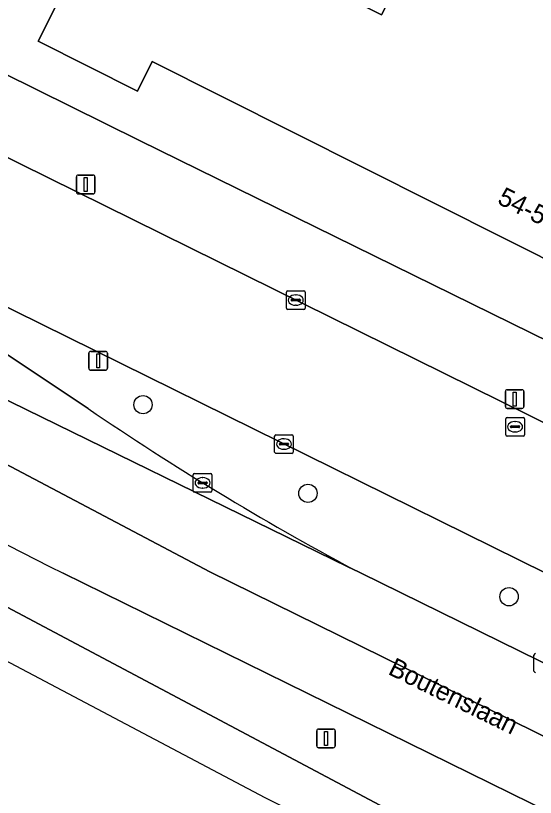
# Model space of a CAD drawing. Extents: x 160349 to 161355, y 381727 to 382854.
# Drawn here: x 160452.91 to 160480.68, y 381988.03 to 382029.78 of the extents above; entities that cross this region are included whole.
import ezdxf

# ---------------------------------------------------------------- set-up
doc = ezdxf.new("R2010")
doc.units = 0
for name, color, linetype in [('IMGEO_Berm_groen', 7, 'Continuous'), ('IMGEO_Boom', 7, 'Continuous'), ('IMGEO_Erf', 7, 'Continuous'), ('IMGEO_Kolk', 7, 'Continuous'), ('IMGEO_Lichtmast', 7, 'Continuous'), ('IMGEO_Openbare_ruimte_label', 7, 'Continuous'), ('IMGEO_Pand', 7, 'Continuous'), ('IMGEO_Pand_nummerreeks', 7, 'Continuous'), ('IMGEO_Rijbaan_lokaal_open', 7, 'Continuous'), ('IMGEO_Rijbaan_regionaal_gesloten', 7, 'Continuous'), ('IMGEO_Rioolput', 7, 'Continuous'), ('IMGEO_Verkeersbordpaal', 7, 'Continuous'), ('IMGEO_Voetpad_open', 7, 'Continuous')]:
    doc.layers.add(name, color=color, linetype=linetype)

msp = doc.modelspace()

# ---------------------------------------------------------------- linework, layer by layer
at = {"layer": 'IMGEO_Berm_groen'}
for points in [[(160481.251, 382000), (160447.16, 382016.805), (160446.448, 382015.625), (160449.235, 382013.814), (160456.78, 382008.796)], [(160446.592, 382001.291), (160449.024, 382000), (160498.82, 381973.569), (160500, 381972.943), (160505.14, 381970.214)], [(160470.966, 382000.2), (160471.23, 382000.07), (160471.374, 382000), (160500, 381985.934), (160504.124, 381983.908), (160533.77, 381969.346)], [(160539.534, 381958.684), (160500.917, 381977.657), (160500, 381978.108), (160455.444, 382000)]]:
    msp.add_lwpolyline(points, dxfattribs=at)
for centre, radius, start, end in [((160611.235, 382307.927), 345.094, 238.81918, 243.16352), ((160545.71, 382139.554), 158.134, 235.7799, 241.7926)]:
    msp.add_arc(centre, radius, start, end, dxfattribs=at)
at = {"layer": 'IMGEO_Boom'}
for centre in [(160459.715, 382009.005), (160468.53, 382004.27), (160479.279, 381998.748)]:
    msp.add_circle(centre, 0.489, dxfattribs=at)
at = {"layer": 'IMGEO_Erf'}
msp.add_lwpolyline([(160479.916, 382059.863), (160466.35, 382032.89), (160472.463, 382029.821), (160475.062, 382034.999), (160515.732, 382014.582), (160512.424, 382007.997), (160513.909, 382007.227), (160510.392, 382000.227), (160508.55, 382001.159), (160509.315, 382002.675), (160460.202, 382027.329), (160459.424, 382025.758), (160454.11, 382028.419), (160455.535, 382031.265), (160457.345, 382034.882), (160453.202, 382036.961), (160467.763, 382065.943), (160466.417, 382066.617), (160467.478, 382068.699), (160475.537, 382064.67), (160474.49, 382062.578)], close=True, dxfattribs=at)
msp.add_lwpolyline([(160426.477, 382041.501), (160435.106, 382037.409), (160442.897, 382033.686), (160444.03, 382033.206), (160443.07, 382031.277), (160459.519, 382023.117), (160498.2, 382004.121), (160498.363, 382004.454), (160500, 382003.585), (160500.339, 382003.405), (160500.202, 382003.127), (160506.018, 382000.266), (160508.456, 381999.148)], dxfattribs=at)
at = {"layer": 'IMGEO_Kolk'}
for p, q in [((160467.381, 382014.165), (160467.381, 382015.017)), ((160467.456, 382015.091), (160468.308, 382015.091)), ((160467.869, 382014.871), (160467.894, 382014.871)), ((160468.382, 382015.017), (160468.382, 382014.165)), ((160467.64, 382014.585), (160467.64, 382014.597)), ((160468.078, 382014.548), (160467.68, 382014.548)), ((160467.683, 382014.634), (160468.081, 382014.634)), ((160468.124, 382014.597), (160468.124, 382014.585)), ((160468.308, 382014.091), (160467.456, 382014.091)), ((160467.892, 382014.311), (160467.867, 382014.311)), ((160466.747, 382006.476), (160466.747, 382007.328)), ((160466.822, 382007.402), (160467.674, 382007.402)), ((160467.748, 382007.328), (160467.748, 382006.476)), ((160467.006, 382006.896), (160467.006, 382006.908)), ((160467.444, 382006.859), (160467.046, 382006.859)), ((160467.049, 382006.945), (160467.447, 382006.945)), ((160467.235, 382007.182), (160467.26, 382007.182)), ((160467.49, 382006.908), (160467.49, 382006.896)), ((160467.674, 382006.402), (160466.822, 382006.402)), ((160467.258, 382006.622), (160467.233, 382006.622)), ((160462.397, 382004.401), (160462.397, 382005.253)), ((160462.472, 382005.327), (160463.324, 382005.327)), ((160463.398, 382005.253), (160463.398, 382004.401)), ((160462.656, 382004.821), (160462.656, 382004.833)), ((160463.094, 382004.784), (160462.696, 382004.784)), ((160462.699, 382004.87), (160463.097, 382004.87)), ((160462.885, 382005.107), (160462.91, 382005.107)), ((160463.14, 382004.833), (160463.14, 382004.821)), ((160463.324, 382004.327), (160462.472, 382004.327)), ((160462.908, 382004.547), (160462.883, 382004.547)), ((160480.61, 381994.78), (160480.61, 381995.632))]:
    msp.add_line(p, q, dxfattribs=at)
for points in [[(160467.381, 382014.165), (160467.381, 382015.017)], [(160467.456, 382015.091), (160468.308, 382015.091)], [(160468.382, 382015.017), (160468.382, 382014.165)], [(160468.308, 382014.091), (160467.456, 382014.091)], [(160466.747, 382006.476), (160466.747, 382007.328)], [(160466.822, 382007.402), (160467.674, 382007.402)], [(160467.748, 382007.328), (160467.748, 382006.476)], [(160467.674, 382006.402), (160466.822, 382006.402)], [(160462.397, 382004.401), (160462.397, 382005.253)], [(160462.472, 382005.327), (160463.324, 382005.327)], [(160463.398, 382005.253), (160463.398, 382004.401)], [(160463.324, 382004.327), (160462.472, 382004.327)], [(160480.61, 381994.78), (160480.61, 381995.632)]]:
    msp.add_lwpolyline(points, dxfattribs=at)
for centre, radius, start, end in [((160467.458, 382015.015), 0.0765, 91.552, 178.448), ((160467.458, 382015.015), 0.0765, 91.552, 178.448), ((160468.306, 382015.015), 0.0765, 1.552, 88.448), ((160468.306, 382015.015), 0.0765, 1.552, 88.448), ((160467.68, 382014.594), 0.0403, 85.8775, 175.7526), ((160467.677, 382014.584), 0.0366, 178.938, 274.7102), ((160468.081, 382014.591), 0.043, 264.8664, 352.4533), ((160468.085, 382014.596), 0.0386, 1.7309, 96.639), ((160467.458, 382014.167), 0.0765, 181.552, 268.448), ((160467.458, 382014.167), 0.0765, 181.552, 268.448), ((160468.306, 382014.167), 0.0765, 271.552, 358.448), ((160468.306, 382014.167), 0.0765, 271.552, 358.448), ((160466.824, 382007.326), 0.0765, 91.552, 178.448), ((160466.824, 382007.326), 0.0765, 91.552, 178.448), ((160467.672, 382007.326), 0.0765, 1.552, 88.448), ((160467.672, 382007.326), 0.0765, 1.552, 88.448), ((160467.046, 382006.905), 0.0403, 85.8775, 175.7526), ((160467.043, 382006.895), 0.0366, 178.938, 274.7102), ((160467.447, 382006.902), 0.043, 264.8664, 352.4533), ((160467.451, 382006.907), 0.0386, 1.7309, 96.639), ((160466.824, 382006.478), 0.0765, 181.552, 268.448), ((160466.824, 382006.478), 0.0765, 181.552, 268.448), ((160467.672, 382006.478), 0.0765, 271.552, 358.448), ((160467.672, 382006.478), 0.0765, 271.552, 358.448), ((160462.474, 382005.251), 0.0765, 91.552, 178.448), ((160462.474, 382005.251), 0.0765, 91.552, 178.448), ((160463.322, 382005.251), 0.0765, 1.552, 88.448), ((160463.322, 382005.251), 0.0765, 1.552, 88.448), ((160462.696, 382004.83), 0.0403, 85.8775, 175.7526), ((160462.693, 382004.82), 0.0366, 178.938, 274.7102), ((160463.097, 382004.827), 0.043, 264.8664, 352.4533), ((160463.101, 382004.832), 0.0386, 1.7309, 96.639), ((160462.474, 382004.403), 0.0765, 181.552, 268.448), ((160462.474, 382004.403), 0.0765, 181.552, 268.448), ((160463.322, 382004.403), 0.0765, 271.552, 358.448), ((160463.322, 382004.403), 0.0765, 271.552, 358.448), ((160480.687, 381995.63), 0.0765, 91.552, 178.448), ((160480.687, 381995.63), 0.0765, 91.552, 178.448), ((160480.687, 381994.782), 0.0765, 181.552, 268.448), ((160480.687, 381994.782), 0.0765, 181.552, 268.448)]:
    msp.add_arc(centre, radius, start, end, dxfattribs=at)
for centre, major_axis, ratio, start_param, end_param in [((160467.868, 382014.591), (-0.387, 0.002), 0.722429, 4.712389, 7.853982), ((160467.893, 382014.591), (-0.39, 0.002), 0.717154, 1.570796, 4.712389), ((160467.234, 382006.902), (-0.387, 0.002), 0.722429, 4.712389, 7.853982), ((160467.259, 382006.902), (-0.39, 0.002), 0.717154, 1.570796, 4.712389), ((160462.884, 382004.827), (-0.387, 0.002), 0.722429, 4.712389, 7.853982), ((160462.909, 382004.827), (-0.39, 0.002), 0.717154, 1.570796, 4.712389)]:
    msp.add_ellipse(centre, major_axis=major_axis, ratio=ratio, start_param=start_param, end_param=end_param, dxfattribs=at)
at = {"layer": 'IMGEO_Lichtmast'}
for p, q in [((160456.153, 382020.367), (160456.153, 382021.167)), ((160456.153, 382021.167), (160456.153, 382020.367)), ((160456.253, 382021.267), (160457.043, 382021.267)), ((160457.043, 382021.267), (160456.253, 382021.267)), ((160457.143, 382021.167), (160457.143, 382020.367)), ((160457.143, 382020.367), (160457.143, 382021.167)), ((160457.043, 382020.267), (160456.253, 382020.267)), ((160456.253, 382020.267), (160457.043, 382020.267)), ((160479.18, 382009.805), (160479.97, 382009.805)), ((160479.97, 382009.805), (160479.18, 382009.805)), ((160479.08, 382008.905), (160479.08, 382009.705)), ((160479.08, 382009.705), (160479.08, 382008.905)), ((160480.07, 382009.705), (160480.07, 382008.905)), ((160480.07, 382008.905), (160480.07, 382009.705)), ((160479.97, 382008.805), (160479.18, 382008.805)), ((160479.18, 382008.805), (160479.97, 382008.805)), ((160468.996, 381990.778), (160468.996, 381991.578)), ((160468.996, 381991.578), (160468.996, 381990.778)), ((160469.096, 381991.678), (160469.886, 381991.678)), ((160469.886, 381991.678), (160469.096, 381991.678)), ((160469.986, 381991.578), (160469.986, 381990.778)), ((160469.986, 381990.778), (160469.986, 381991.578)), ((160469.886, 381990.678), (160469.096, 381990.678)), ((160469.096, 381990.678), (160469.886, 381990.678))]:
    msp.add_line(p, q, dxfattribs=at)
for points in [[(160456.573, 382021.142), (160456.723, 382021.142), (160456.723, 382020.392), (160456.573, 382020.392), (160456.573, 382021.142)], [(160479.5, 382009.68), (160479.65, 382009.68), (160479.65, 382008.93), (160479.5, 382008.93), (160479.5, 382009.68)], [(160469.416, 381991.553), (160469.566, 381991.553), (160469.566, 381990.803), (160469.416, 381990.803), (160469.416, 381991.553)]]:
    msp.add_lwpolyline(points, dxfattribs=at)
for centre, start, end in [((160456.253, 382021.167), 90, 180), ((160456.253, 382021.167), 90, 180), ((160457.043, 382021.167), 0, 90), ((160457.043, 382021.167), 360, 90), ((160456.253, 382020.367), 180, 270), ((160456.253, 382020.367), 180, 270), ((160457.043, 382020.367), 270, 0), ((160457.043, 382020.367), 270, 0), ((160479.18, 382009.705), 90, 180), ((160479.18, 382009.705), 90, 180), ((160479.97, 382009.705), 0, 90), ((160479.97, 382009.705), 360, 90), ((160479.18, 382008.905), 180, 270), ((160479.18, 382008.905), 180, 270), ((160479.97, 382008.905), 270, 0), ((160479.97, 382008.905), 270, 0), ((160469.096, 381991.578), 90, 180), ((160469.096, 381991.578), 90, 180), ((160469.886, 381991.578), 0, 90), ((160469.886, 381991.578), 360, 90), ((160469.096, 381990.778), 180, 270), ((160469.096, 381990.778), 180, 270), ((160469.886, 381990.778), 270, 0), ((160469.886, 381990.778), 270, 0)]:
    msp.add_arc(centre, 0.1, start, end, dxfattribs=at)
at = {"layer": 'IMGEO_Pand'}
msp.add_lwpolyline([(160475.062, 382034.999), (160472.463, 382029.821), (160466.35, 382032.89), (160479.916, 382059.863), (160474.49, 382062.578), (160467.763, 382065.943), (160453.202, 382036.961), (160457.345, 382034.882), (160455.535, 382031.265), (160454.11, 382028.419), (160459.424, 382025.758), (160460.202, 382027.329), (160509.315, 382002.675), (160509.662, 382002.5), (160512.424, 382007.997), (160515.732, 382014.582)], close=True, dxfattribs=at)
at = {"layer": 'IMGEO_Rijbaan_lokaal_open'}
for points in [[(160504.52, 381996.501), (160444.04, 382026.363)], [(160447.16, 382016.805), (160481.251, 382000), (160498.999, 381991.333), (160504.347, 381988.735), (160506.618, 381993.385)]]:
    msp.add_lwpolyline(points, dxfattribs=at)
at = {"layer": 'IMGEO_Rijbaan_regionaal_gesloten'}
for points in [[(160412.782, 382034.014), (160404.394, 382038.24), (160398.262, 382041.329), (160396.805, 382042.083), (160375.279, 382052.9), (160373.577, 382050.173), (160389.625, 382042.303), (160416.645, 382028.442), (160430.85, 382021.147), (160440.51, 382015.937), (160450.169, 382010.348), (160470.66, 382000.348), (160470.966, 382000.2)], [(160611.254, 381931.265), (160541.611, 381965.496), (160533.77, 381969.346), (160504.124, 381983.908), (160500, 381985.934), (160471.374, 382000), (160471.23, 382000.07), (160470.966, 382000.2), (160470.66, 382000.348), (160450.169, 382010.348), (160440.51, 382015.937), (160430.85, 382021.147), (160416.645, 382028.442), (160389.625, 382042.303), (160373.577, 382050.173), (160371.881, 382047.489), (160375.217, 382045.862), (160386.708, 382039.893), (160421.758, 382022.143), (160437.621, 382013.617), (160463.286, 382000.069), (160480.616, 381991.543), (160502.506, 381980.754), (160574.526, 381945.414)], [(160455.444, 382000), (160500, 381978.108), (160500.917, 381977.657), (160539.534, 381958.684), (160573.257, 381942.368), (160602.469, 381927.781), (160631.431, 381913.742), (160643.255, 381908.186), (160644.778, 381911.361), (160621.946, 381922.116), (160603.508, 381931.151), (160574.526, 381945.414), (160502.506, 381980.754), (160480.616, 381991.543), (160463.286, 382000.069), (160437.621, 382013.617), (160421.758, 382022.143), (160386.708, 382039.893), (160375.217, 382045.862), (160371.881, 382047.489)], [(160388.502, 382029.431), (160386.929, 382030.144), (160366.707, 382039.047), (160365.751, 382037.141), (160419.184, 382012.886), (160466.234, 381988.022), (160504.185, 381969.247), (160520.062, 381961.392), (160640.692, 381901.715)], [(160456.78, 382008.796), (160449.235, 382013.814), (160446.448, 382015.625), (160443.222, 382017.551)], [(160505.14, 381970.214), (160500, 381972.943), (160498.82, 381973.569), (160449.024, 382000), (160446.592, 382001.291)]]:
    msp.add_lwpolyline(points, dxfattribs=at)
for centre, radius, start, end in [((160611.235, 382307.927), 345.094, 238.81918, 243.16352), ((160545.71, 382139.554), 158.134, 235.7799, 241.7926)]:
    msp.add_arc(centre, radius, start, end, dxfattribs=at)
at = {"layer": 'IMGEO_Rioolput'}
for p, q in [((160479.101, 382007.4), (160479.101, 382008.252)), ((160479.176, 382008.326), (160480.028, 382008.326)), ((160479.589, 382008.106), (160479.614, 382008.106)), ((160480.102, 382008.252), (160480.102, 382007.4)), ((160479.36, 382007.82), (160479.36, 382007.832)), ((160479.798, 382007.783), (160479.4, 382007.783)), ((160479.403, 382007.869), (160479.801, 382007.869)), ((160479.844, 382007.832), (160479.844, 382007.82)), ((160480.028, 382007.326), (160479.176, 382007.326)), ((160479.612, 382007.546), (160479.587, 382007.546))]:
    msp.add_line(p, q, dxfattribs=at)
for points in [[(160479.101, 382007.4), (160479.101, 382008.252)], [(160479.176, 382008.326), (160480.028, 382008.326)], [(160480.102, 382008.252), (160480.102, 382007.4)], [(160480.028, 382007.326), (160479.176, 382007.326)]]:
    msp.add_lwpolyline(points, dxfattribs=at)
for centre, radius, start, end in [((160479.178, 382008.25), 0.0765, 91.552, 178.448), ((160479.178, 382008.25), 0.0765, 91.552, 178.448), ((160480.026, 382008.25), 0.0765, 1.552, 88.448), ((160480.026, 382008.25), 0.0765, 1.552, 88.448), ((160479.4, 382007.829), 0.0403, 85.8775, 175.7526), ((160479.397, 382007.819), 0.0366, 178.938, 274.7102), ((160479.801, 382007.826), 0.043, 264.8664, 352.4533), ((160479.805, 382007.831), 0.0386, 1.7309, 96.639), ((160479.178, 382007.402), 0.0765, 181.552, 268.448), ((160479.178, 382007.402), 0.0765, 181.552, 268.448), ((160480.026, 382007.402), 0.0765, 271.552, 358.448), ((160480.026, 382007.402), 0.0765, 271.552, 358.448)]:
    msp.add_arc(centre, radius, start, end, dxfattribs=at)
for centre, major_axis, ratio, start_param, end_param in [((160479.588, 382007.826), (-0.387, 0.002), 0.722429, 4.712389, 7.853982), ((160479.613, 382007.826), (-0.39, 0.002), 0.717154, 1.570796, 4.712389)]:
    msp.add_ellipse(centre, major_axis=major_axis, ratio=ratio, start_param=start_param, end_param=end_param, dxfattribs=at)
at = {"layer": 'IMGEO_Verkeersbordpaal'}
for p, q in [((160456.918, 382011.848), (160457.708, 382011.848)), ((160457.708, 382011.848), (160456.918, 382011.848)), ((160456.818, 382010.948), (160456.818, 382011.748)), ((160456.818, 382011.748), (160456.818, 382010.948)), ((160457.808, 382011.748), (160457.808, 382010.948)), ((160457.808, 382010.948), (160457.808, 382011.748)), ((160457.708, 382010.848), (160456.918, 382010.848)), ((160456.918, 382010.848), (160457.708, 382010.848))]:
    msp.add_line(p, q, dxfattribs=at)
msp.add_lwpolyline([(160457.238, 382011.723), (160457.388, 382011.723), (160457.388, 382010.973), (160457.238, 382010.973), (160457.238, 382011.723)], dxfattribs=at)
for centre, start, end in [((160456.918, 382011.748), 90, 180), ((160456.918, 382011.748), 90, 180), ((160457.708, 382011.748), 0, 90), ((160457.708, 382011.748), 360, 90), ((160456.918, 382010.948), 180, 270), ((160456.918, 382010.948), 180, 270), ((160457.708, 382010.948), 270, 0), ((160457.708, 382010.948), 270, 0)]:
    msp.add_arc(centre, 0.1, start, end, dxfattribs=at)
at = {"layer": 'IMGEO_Voetpad_open'}
for points in [[(160514.813, 381996.196), (160508.456, 381999.148), (160506.018, 382000.266), (160500.202, 382003.127), (160500, 382003.227), (160498.2, 382004.121), (160459.519, 382023.117), (160443.07, 382031.277), (160444.03, 382033.206), (160442.897, 382033.686)], [(160444.04, 382026.363), (160504.52, 381996.501)]]:
    msp.add_lwpolyline(points, dxfattribs=at)

# ---------------------------------------------------------------- texts
at = {"layer": 'IMGEO_Openbare_ruimte_label'}
msp.add_text('Boutenslaan', height=1, rotation=333.8962, dxfattribs=at).set_placement((160472.757, 381994.632))
at = {"layer": 'IMGEO_Pand_nummerreeks'}
msp.add_text('54-54 1/96', height=1, rotation=333.346, dxfattribs=at).set_placement((160478.596, 382019.773))

doc.saveas('drawing.dxf')
